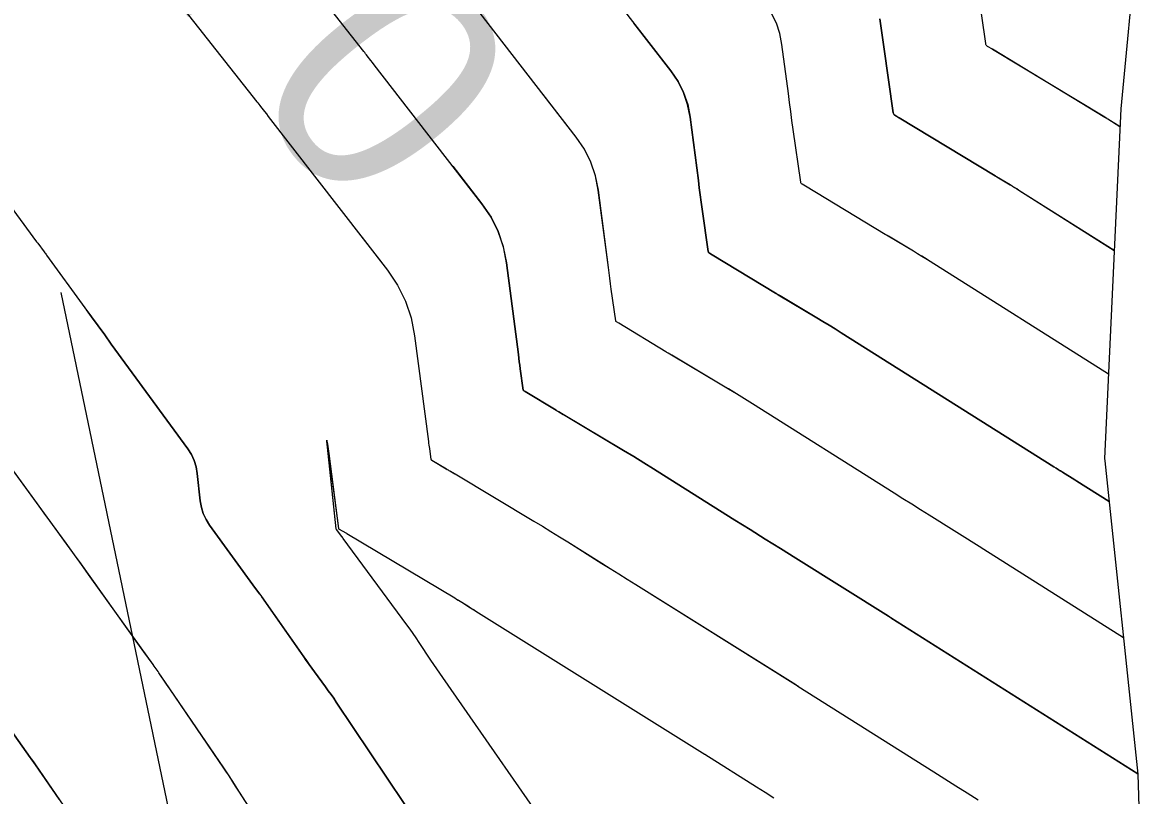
# Model space of a CAD drawing. Extents: x 954385 to 988206, y 1868364 to 1924553.
# Drawn here: x 956006.13 to 956035.4, y 1922805.85 to 1922825.94 of the extents above; entities that cross this region are included whole.
import ezdxf

# ---------------------------------------------------------------- set-up
doc = ezdxf.new("R2010")
doc.units = 0
for name, color, linetype in [('16', 7, 'Continuous'), ('24', 7, 'Continuous'), ('26', 7, 'Continuous'), ('5', 7, 'Continuous'), ('6', 7, 'Continuous'), ('7', 7, 'Continuous'), ('Default', 7, 'Continuous')]:
    doc.layers.add(name, color=color, linetype=linetype)

msp = doc.modelspace()

# ---------------------------------------------------------------- linework, layer by layer
at = {"layer": '16'}
for points in [[(956047.586, 1922860.643), (956044.686, 1922849.233), (956044.542, 1922848.665), (956041.051, 1922837.408), (956035.108, 1922828.281), (956035.087, 1922827.991), (956035.087, 1922827.989), (956034.683, 1922823.704), (956034.263, 1922814.615), (956034.269, 1922814.555), (956035.129, 1922806.412), (956035.25, 1922802.455)], [(956035.129, 1922806.415), (956028.707, 1922810.474), (956028.675, 1922810.494), (956028.648, 1922810.512), (956026.231, 1922812.022), (956025.835, 1922812.27), (956025.44, 1922812.518), (956025.045, 1922812.766), (956024.65, 1922813.014), (956022.797, 1922814.183), (956022.539, 1922814.344), (956022.28, 1922814.504), (956022.02, 1922814.663), (956021.759, 1922814.819), (956020.191, 1922815.756), (956020.19, 1922815.757), (956020.077, 1922815.822), (956020.058, 1922815.833), (956020.039, 1922815.844), (956020.021, 1922815.855), (956020.002, 1922815.866), (956019.202, 1922816.351), (956019.165, 1922816.372), (956019.16, 1922816.376), (956019.156, 1922816.381), (956019.153, 1922816.387), (956019.151, 1922816.393), (956019.073, 1922816.942), (956019.06, 1922817.036), (956019.047, 1922817.13), (956019.035, 1922817.224), (956019.022, 1922817.318), (956018.714, 1922819.698), (956018.632, 1922820.115), (956018.498, 1922820.51), (956018.312, 1922820.884), (956018.074, 1922821.236), (956015.275, 1922824.847), (956015.23, 1922824.904), (956015.186, 1922824.962), (956015.096, 1922825.077), (956015.074, 1922825.106), (956015.052, 1922825.135), (956015.029, 1922825.164), (956015.007, 1922825.192), (956011.831, 1922829.232)], [(956008.708, 1922828.358), (956012.223, 1922823.887), (956012.248, 1922823.855), (956012.273, 1922823.823), (956012.298, 1922823.791), (956012.323, 1922823.76), (956012.421, 1922823.632), (956012.471, 1922823.568), (956012.52, 1922823.504), (956015.618, 1922819.508), (956015.882, 1922819.118), (956016.088, 1922818.704), (956016.236, 1922818.267), (956016.326, 1922817.805), (956016.683, 1922815.057), (956016.689, 1922815.01), (956016.695, 1922814.963), (956016.702, 1922814.915), (956016.708, 1922814.868), (956016.747, 1922814.592), (956016.748, 1922814.589), (956016.75, 1922814.586), (956016.752, 1922814.584), (956016.755, 1922814.582), (956016.773, 1922814.571), (956017.149, 1922814.343), (956017.172, 1922814.33), (956017.194, 1922814.317), (956017.216, 1922814.303), (956017.239, 1922814.29), (956017.375, 1922814.212), (956019.426, 1922812.987), (956019.648, 1922812.853), (956019.87, 1922812.718), (956020.092, 1922812.581), (956020.312, 1922812.443), (956021.192, 1922811.889), (956021.412, 1922811.75), (956021.632, 1922811.612), (956021.852, 1922811.474), (956022.072, 1922811.336), (956026.231, 1922808.737), (956026.289, 1922808.7), (956029.822, 1922806.467), (956030.11, 1922806.286), (956030.397, 1922806.104), (956030.685, 1922805.923), (956030.973, 1922805.742)], [(956020.784, 1922827.532), (956022.985, 1922824.692), (956023.172, 1922824.416), (956023.319, 1922824.122), (956023.424, 1922823.811), (956023.488, 1922823.483), (956023.701, 1922821.839), (956023.726, 1922821.651), (956023.751, 1922821.464), (956023.777, 1922821.277), (956023.803, 1922821.09), (956023.959, 1922819.994), (956023.962, 1922819.981), (956023.968, 1922819.97), (956023.976, 1922819.961), (956023.987, 1922819.953), (956024.06, 1922819.91), (956025.707, 1922818.912), (956025.719, 1922818.905), (956025.73, 1922818.898), (956025.742, 1922818.892), (956025.753, 1922818.885), (956025.823, 1922818.845), (956026.782, 1922818.272), (956026.941, 1922818.176), (956027.1, 1922818.079), (956027.258, 1922817.981), (956027.416, 1922817.883), (956032.945, 1922814.397), (956033, 1922814.363), (956033.055, 1922814.328), (956033.11, 1922814.294), (956033.165, 1922814.259), (956033.484, 1922814.06), (956033.506, 1922814.046), (956033.543, 1922814.022), (956034.381, 1922813.492)], [(956034.662, 1922823.233), (956034.345, 1922823.433), (956034.33, 1922823.442), (956034.316, 1922823.451), (956034.271, 1922823.477), (956034.266, 1922823.48), (956031.347, 1922825.249), (956031.345, 1922825.25), (956031.219, 1922825.323), (956031.2, 1922825.337), (956031.185, 1922825.354), (956031.175, 1922825.374), (956031.17, 1922825.396), (956030.861, 1922827.567)], [(956034.755, 1922809.954), (956031.125, 1922812.248), (956031.107, 1922812.26), (956031.075, 1922812.28), (956031.066, 1922812.286), (956029.704, 1922813.137), (956029.476, 1922813.28), (956029.247, 1922813.423), (956029.019, 1922813.566), (956028.791, 1922813.71), (956025.107, 1922816.033), (956024.899, 1922816.163), (956024.69, 1922816.292), (956024.481, 1922816.419), (956024.27, 1922816.546), (956023.007, 1922817.301), (956022.915, 1922817.353), (956022.9, 1922817.362), (956022.885, 1922817.371), (956022.87, 1922817.38), (956022.855, 1922817.389), (956021.631, 1922818.131), (956021.576, 1922818.162), (956021.568, 1922818.168), (956021.562, 1922818.176), (956021.557, 1922818.184), (956021.555, 1922818.194), (956021.438, 1922819.016), (956021.418, 1922819.156), (956021.399, 1922819.297), (956021.38, 1922819.438), (956021.362, 1922819.578), (956021.101, 1922821.59), (956021.028, 1922821.963), (956020.908, 1922822.316), (956020.742, 1922822.65), (956020.529, 1922822.964), (956018.029, 1922826.189)], [(956034.365, 1922816.809), (956029.726, 1922819.733), (956029.618, 1922819.8), (956029.51, 1922819.867), (956029.402, 1922819.933), (956029.293, 1922819.998), (956028.639, 1922820.389), (956028.591, 1922820.416), (956028.576, 1922820.425), (956028.56, 1922820.435), (956026.489, 1922821.69), (956026.397, 1922821.743), (956026.384, 1922821.753), (956026.373, 1922821.765), (956026.366, 1922821.779), (956026.362, 1922821.795), (956026.168, 1922823.163), (956026.135, 1922823.397), (956026.103, 1922823.631), (956026.072, 1922823.865), (956026.041, 1922824.1), (956025.875, 1922825.376), (956025.82, 1922825.659), (956025.729, 1922825.928), (956025.603, 1922826.182)], [(956034.513, 1922820.021), (956032.036, 1922821.583), (956031.978, 1922821.619), (956031.92, 1922821.654), (956031.862, 1922821.69), (956031.804, 1922821.724), (956031.455, 1922821.933), (956031.425, 1922821.95), (956031.413, 1922821.958), (956028.918, 1922823.469), (956028.916, 1922823.47), (956028.808, 1922823.533), (956028.792, 1922823.545), (956028.779, 1922823.559), (956028.771, 1922823.576), (956028.766, 1922823.596), (956028.523, 1922825.309), (956028.488, 1922825.554), (956028.455, 1922825.798), (956028.422, 1922826.043)], [(956005.381, 1922821.763), (956006.499, 1922820.246), (956006.527, 1922820.209), (956006.693, 1922819.985), (956006.71, 1922819.962), (956006.727, 1922819.939), (956006.743, 1922819.917), (956006.76, 1922819.894), (956007.755, 1922818.529), (956007.927, 1922818.294), (956008.098, 1922818.059), (956008.27, 1922817.824), (956008.441, 1922817.589), (956010.429, 1922814.861), (956010.523, 1922814.713), (956010.596, 1922814.558), (956010.646, 1922814.394), (956010.676, 1922814.222), (956010.751, 1922813.517), (956010.781, 1922813.344), (956010.831, 1922813.18), (956010.904, 1922813.025), (956010.997, 1922812.877), (956012.192, 1922811.232), (956012.224, 1922811.188), (956012.3, 1922811.085), (956012.343, 1922811.03), (956013.441, 1922809.46), (956013.511, 1922809.361), (956013.581, 1922809.262), (956013.652, 1922809.164), (956013.724, 1922809.066), (956014.011, 1922808.676), (956014.082, 1922808.578), (956014.153, 1922808.479), (956014.222, 1922808.38), (956014.29, 1922808.279), (956016.937, 1922804.327)], [(956015.174, 1922800.649), (956011.774, 1922805.942), (956011.639, 1922806.152), (956011.505, 1922806.361), (956011.471, 1922806.413), (956011.437, 1922806.465), (956011.402, 1922806.517), (956011.367, 1922806.569), (956009.965, 1922808.623), (956009.85, 1922808.791), (956009.678, 1922809.043), (956009.656, 1922809.074), (956009.579, 1922809.18), (956009.552, 1922809.217), (956009.525, 1922809.255), (956009.215, 1922809.689), (956007.893, 1922811.539), (956007.666, 1922811.855), (956007.438, 1922812.172), (956007.21, 1922812.487), (956006.981, 1922812.802), (956004.555, 1922816.13)], [(956020.237, 1922804.348), (956017.062, 1922808.917), (956016.983, 1922809.031), (956016.905, 1922809.145), (956016.827, 1922809.259), (956016.75, 1922809.374), (956016.442, 1922809.833), (956016.365, 1922809.948), (956016.286, 1922810.061), (956016.206, 1922810.174), (956016.125, 1922810.286), (956014.471, 1922812.531), (956014.459, 1922812.548), (956014.431, 1922812.588), (956014.43, 1922812.589), (956014.3, 1922812.757), (956014.288, 1922812.773), (956014.287, 1922812.775), (956014.286, 1922812.778), (956014.285, 1922812.781), (956014.284, 1922812.784), (956014.074, 1922814.757), (956014.048, 1922815.004), (956014.042, 1922815.086), (956014.056, 1922815.004), (956014.089, 1922814.759), (956014.343, 1922812.796), (956014.344, 1922812.792), (956014.349, 1922812.788), (956014.558, 1922812.669), (956014.56, 1922812.668), (956017.371, 1922810.988), (956017.416, 1922810.961), (956017.462, 1922810.933), (956017.507, 1922810.905), (956017.553, 1922810.876), (956017.733, 1922810.763), (956017.778, 1922810.734), (956017.823, 1922810.706), (956017.869, 1922810.677), (956017.914, 1922810.649), (956023.813, 1922806.963), (956023.871, 1922806.926), (956025.211, 1922806.079), (956025.436, 1922805.937), (956025.661, 1922805.795)], [(956007.083, 1922805.755), (956006.471, 1922806.652), (956006.471, 1922806.653), (956006.36, 1922806.806), (956006.338, 1922806.835), (956006.331, 1922806.845), (956005.43, 1922808.106)]]:
    msp.add_lwpolyline(points, dxfattribs=at)
at = {"layer": '24'}
msp.add_lwpolyline([(956047.586, 1922860.643), (956044.686, 1922849.233), (956044.542, 1922848.665), (956041.051, 1922837.408), (956035.108, 1922828.281), (956035.087, 1922827.991), (956035.087, 1922827.989), (956034.683, 1922823.704), (956034.263, 1922814.615), (956034.269, 1922814.555), (956035.129, 1922806.412), (956035.25, 1922802.455)], dxfattribs=at)
at = {"layer": '26'}
msp.add_lwpolyline([(956007.131, 1922818.928), (956021.793, 1922748.498), (956017.797, 1922752.973), (956021.793, 1922748.498), (956023.671, 1922754.196)], dxfattribs=at)
at = {"layer": '6'}
for points in [[(956034.661, 1922823.235), (956034.346, 1922823.434), (956034.331, 1922823.443), (956034.316, 1922823.452), (956034.272, 1922823.479), (956034.266, 1922823.482), (956031.347, 1922825.248), (956031.346, 1922825.25), (956031.219, 1922825.324), (956031.2, 1922825.337), (956031.185, 1922825.354), (956031.175, 1922825.374), (956031.17, 1922825.397), (956030.861, 1922827.568)], [(956017.315, 1922822.214), (956018.073, 1922821.236), (956018.311, 1922820.884), (956018.498, 1922820.51), (956018.631, 1922820.115), (956018.713, 1922819.698), (956019.022, 1922817.318), (956019.035, 1922817.224), (956019.047, 1922817.13), (956019.06, 1922817.036), (956019.073, 1922816.942), (956019.151, 1922816.393), (956019.153, 1922816.387), (956019.156, 1922816.381), (956019.16, 1922816.376), (956019.165, 1922816.372), (956019.202, 1922816.351), (956019.202, 1922816.351), (956020.002, 1922815.867), (956020.021, 1922815.855), (956020.04, 1922815.844), (956020.059, 1922815.833), (956020.077, 1922815.822), (956020.191, 1922815.758), (956020.192, 1922815.757), (956021.759, 1922814.82), (956022.02, 1922814.663), (956022.28, 1922814.504), (956022.539, 1922814.344), (956022.797, 1922814.183), (956024.65, 1922813.014), (956025.045, 1922812.766), (956025.44, 1922812.518), (956025.835, 1922812.27), (956026.231, 1922812.022), (956028.648, 1922810.511), (956028.686, 1922810.488), (956028.707, 1922810.474), (956035.129, 1922806.416)], [(956012.743, 1922804.431), (956011.77, 1922805.945), (956011.67, 1922806.101), (956011.503, 1922806.361), (956011.47, 1922806.413), (956011.436, 1922806.464), (956011.401, 1922806.516), (956011.367, 1922806.567), (956009.965, 1922808.623), (956009.879, 1922808.749), (956009.679, 1922809.044), (956009.657, 1922809.073), (956009.58, 1922809.18), (956009.553, 1922809.218), (956009.526, 1922809.256), (956009.289, 1922809.587), (956009.176, 1922809.745), (956007.614, 1922811.932), (956007.527, 1922812.053), (956007.44, 1922812.173), (956007.353, 1922812.294), (956007.266, 1922812.414), (956006.915, 1922812.895), (956006.827, 1922813.015), (956006.74, 1922813.136), (956006.652, 1922813.256), (956006.564, 1922813.376), (956004.573, 1922816.104)]]:
    msp.add_lwpolyline(points, dxfattribs=at)
at = {"layer": '7'}
for points in [[(956034.364, 1922816.809), (956029.726, 1922819.733), (956029.619, 1922819.801), (956029.511, 1922819.868), (956029.402, 1922819.934), (956029.293, 1922819.999), (956028.64, 1922820.39), (956028.592, 1922820.417), (956028.576, 1922820.426), (956028.561, 1922820.436), (956026.489, 1922821.689), (956026.488, 1922821.691), (956026.398, 1922821.743), (956026.384, 1922821.753), (956026.374, 1922821.765), (956026.366, 1922821.779), (956026.362, 1922821.795), (956026.168, 1922823.164), (956026.135, 1922823.398), (956026.103, 1922823.632), (956026.072, 1922823.866), (956026.041, 1922824.1), (956025.875, 1922825.376), (956025.82, 1922825.659), (956025.729, 1922825.928), (956025.602, 1922826.182)], [(956028.422, 1922826.044), (956028.455, 1922825.799), (956028.488, 1922825.554), (956028.523, 1922825.309), (956028.766, 1922823.596), (956028.771, 1922823.577), (956028.779, 1922823.56), (956028.792, 1922823.545), (956028.808, 1922823.533), (956028.917, 1922823.471), (956028.918, 1922823.469), (956031.414, 1922821.959), (956031.43, 1922821.949), (956031.456, 1922821.934), (956031.805, 1922821.725), (956031.863, 1922821.691), (956031.921, 1922821.655), (956031.978, 1922821.62), (956032.036, 1922821.584), (956034.513, 1922820.022)], [(956034.381, 1922813.493), (956033.543, 1922814.023), (956033.539, 1922814.025), (956033.496, 1922814.053), (956033.485, 1922814.06), (956033.166, 1922814.259), (956033.111, 1922814.294), (956033.056, 1922814.328), (956033.001, 1922814.363), (956032.946, 1922814.397), (956027.416, 1922817.883), (956027.259, 1922817.982), (956027.1, 1922818.08), (956026.941, 1922818.177), (956026.782, 1922818.273), (956025.824, 1922818.845), (956025.823, 1922818.846), (956025.754, 1922818.886), (956025.742, 1922818.892), (956025.731, 1922818.899), (956025.719, 1922818.906), (956025.708, 1922818.913), (956024.06, 1922819.91), (956024.06, 1922819.911), (956023.987, 1922819.953), (956023.976, 1922819.961), (956023.968, 1922819.97), (956023.962, 1922819.982), (956023.959, 1922819.995), (956023.803, 1922821.09), (956023.777, 1922821.277), (956023.751, 1922821.464), (956023.726, 1922821.652), (956023.701, 1922821.839), (956023.488, 1922823.483), (956023.423, 1922823.811), (956023.318, 1922824.122), (956023.172, 1922824.416), (956022.985, 1922824.693), (956022.024, 1922825.932)], [(956034.755, 1922809.954), (956031.125, 1922812.249), (956031.107, 1922812.26), (956031.071, 1922812.283), (956031.066, 1922812.286), (956029.704, 1922813.137), (956029.476, 1922813.28), (956029.248, 1922813.423), (956029.02, 1922813.566), (956028.792, 1922813.71), (956025.106, 1922816.033), (956024.899, 1922816.163), (956024.69, 1922816.292), (956024.481, 1922816.42), (956024.27, 1922816.546), (956023.008, 1922817.301), (956023.007, 1922817.302), (956022.916, 1922817.354), (956022.9, 1922817.363), (956022.885, 1922817.372), (956022.87, 1922817.381), (956022.855, 1922817.39), (956021.631, 1922818.13), (956021.631, 1922818.131), (956021.576, 1922818.163), (956021.568, 1922818.169), (956021.562, 1922818.176), (956021.557, 1922818.184), (956021.555, 1922818.194), (956021.438, 1922819.016), (956021.419, 1922819.157), (956021.399, 1922819.297), (956021.38, 1922819.438), (956021.362, 1922819.579), (956021.1, 1922821.59), (956021.027, 1922821.963), (956020.908, 1922822.316), (956020.742, 1922822.65), (956020.529, 1922822.964), (956019.67, 1922824.073)], [(956014.961, 1922820.354), (956015.617, 1922819.508), (956015.881, 1922819.118), (956016.087, 1922818.704), (956016.235, 1922818.267), (956016.326, 1922817.805), (956016.683, 1922815.057), (956016.689, 1922815.01), (956016.695, 1922814.963), (956016.702, 1922814.916), (956016.709, 1922814.869), (956016.748, 1922814.593), (956016.748, 1922814.589), (956016.75, 1922814.587), (956016.752, 1922814.584), (956016.755, 1922814.582), (956016.773, 1922814.572), (956017.15, 1922814.344), (956017.172, 1922814.33), (956017.194, 1922814.317), (956017.217, 1922814.304), (956017.239, 1922814.291), (956017.374, 1922814.213), (956017.376, 1922814.212), (956019.425, 1922812.987), (956019.648, 1922812.853), (956019.87, 1922812.718), (956020.091, 1922812.581), (956020.311, 1922812.443), (956021.191, 1922811.888), (956021.411, 1922811.75), (956021.631, 1922811.612), (956021.851, 1922811.474), (956022.072, 1922811.336), (956026.23, 1922808.737), (956026.255, 1922808.721), (956026.285, 1922808.703), (956026.289, 1922808.7), (956029.822, 1922806.467), (956030.11, 1922806.285), (956030.397, 1922806.104), (956030.685, 1922805.923), (956030.973, 1922805.742)], [(956016.937, 1922804.326), (956014.289, 1922808.279), (956014.221, 1922808.38), (956014.152, 1922808.479), (956014.082, 1922808.578), (956014.01, 1922808.676), (956013.723, 1922809.066), (956013.652, 1922809.163), (956013.581, 1922809.261), (956013.51, 1922809.36), (956013.441, 1922809.459), (956012.352, 1922811.015), (956012.342, 1922811.029), (956012.332, 1922811.043), (956012.31, 1922811.071), (956012.299, 1922811.085), (956012.289, 1922811.099), (956012.192, 1922811.232), (956010.997, 1922812.877), (956010.904, 1922813.024), (956010.832, 1922813.18), (956010.781, 1922813.344), (956010.751, 1922813.516), (956010.676, 1922814.222), (956010.647, 1922814.394), (956010.596, 1922814.558), (956010.523, 1922814.714), (956010.43, 1922814.861), (956008.441, 1922817.588), (956008.27, 1922817.824), (956008.099, 1922818.059), (956007.927, 1922818.294), (956007.796, 1922818.474)], [(956020.238, 1922804.348), (956017.062, 1922808.919), (956016.983, 1922809.032), (956016.905, 1922809.146), (956016.827, 1922809.26), (956016.75, 1922809.375), (956016.443, 1922809.834), (956016.365, 1922809.948), (956016.287, 1922810.062), (956016.207, 1922810.174), (956016.125, 1922810.286), (956014.471, 1922812.532), (956014.459, 1922812.548), (956014.44, 1922812.576), (956014.432, 1922812.587), (956014.423, 1922812.598), (956014.3, 1922812.758), (956014.289, 1922812.773), (956014.287, 1922812.776), (956014.286, 1922812.778), (956014.285, 1922812.781), (956014.284, 1922812.784), (956014.076, 1922814.741), (956014.051, 1922814.985), (956014.045, 1922815.067), (956014.058, 1922814.986), (956014.091, 1922814.743), (956014.343, 1922812.797), (956014.344, 1922812.792), (956014.35, 1922812.789), (956014.558, 1922812.669), (956014.56, 1922812.668), (956017.37, 1922810.988), (956017.416, 1922810.96), (956017.461, 1922810.933), (956017.507, 1922810.905), (956017.552, 1922810.876), (956017.732, 1922810.762), (956017.777, 1922810.734), (956017.823, 1922810.706), (956017.868, 1922810.677), (956017.913, 1922810.649), (956023.812, 1922806.963), (956023.823, 1922806.956), (956023.861, 1922806.932), (956023.871, 1922806.926), (956025.21, 1922806.079), (956025.435, 1922805.937), (956025.661, 1922805.795)], [(956001.351, 1922813.735), (956002.098, 1922812.711), (956002.313, 1922812.417), (956002.527, 1922812.123), (956002.741, 1922811.829), (956002.956, 1922811.535), (956004.001, 1922810.103), (956004.122, 1922809.937), (956004.241, 1922809.772), (956004.361, 1922809.606), (956004.48, 1922809.44), (956004.956, 1922808.774), (956005.193, 1922808.441), (956005.431, 1922808.109), (956006.333, 1922806.846), (956006.361, 1922806.807), (956006.418, 1922806.728), (956006.471, 1922806.654), (956006.472, 1922806.652), (956007.203, 1922805.58)]]:
    msp.add_lwpolyline(points, dxfattribs=at)
at = {"layer": 'Default'}
msp.add_arc((955068.332, 1922107.114), 1145.916, 31.460692, 46.414195, dxfattribs=at)

# ---------------------------------------------------------------- texts
at = {"layer": '5'}
msp.add_text('570', height=6, rotation=308.297, dxfattribs=at).set_placement((956006.329, 1922831.286))

doc.saveas('drawing.dxf')
